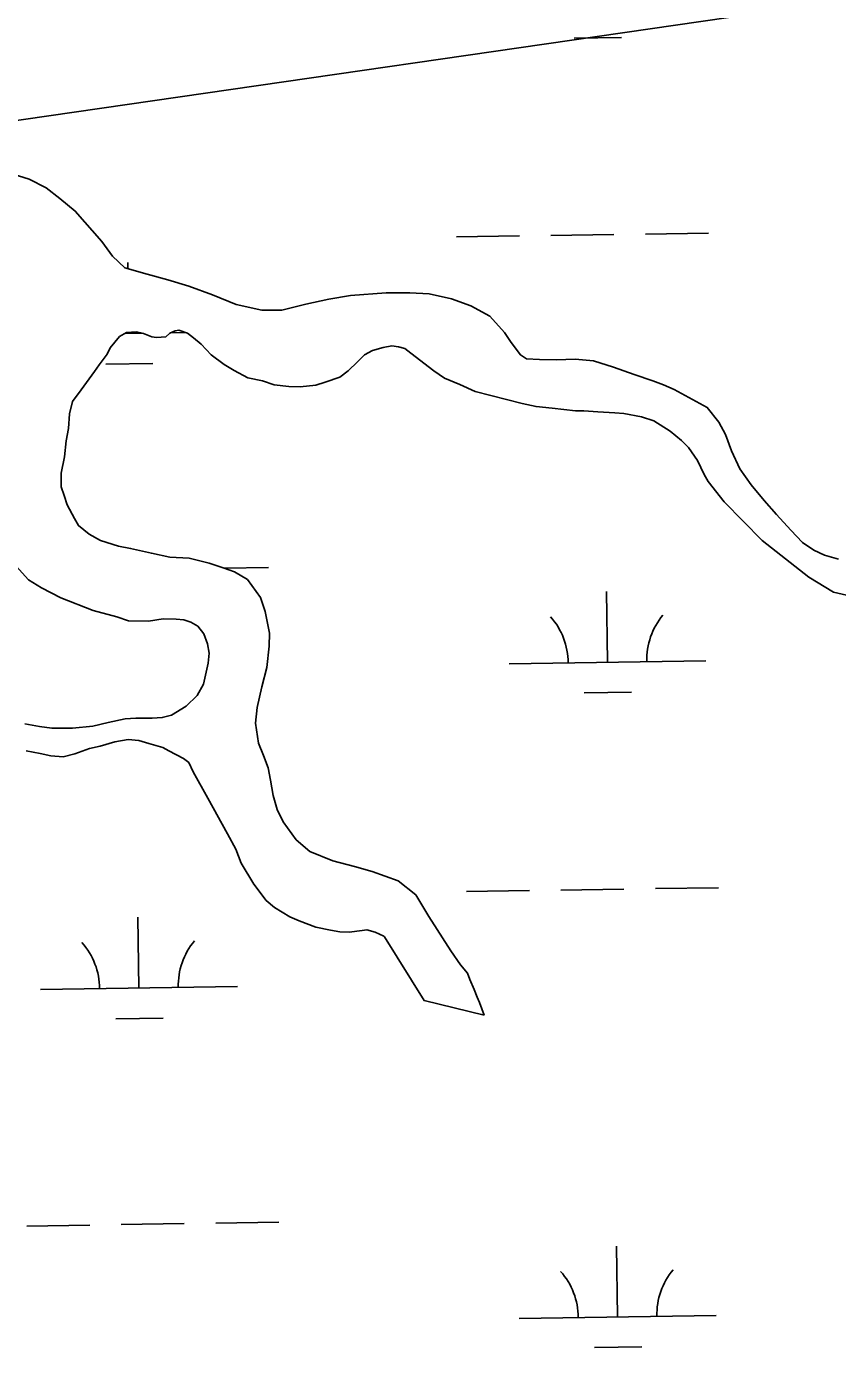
# Model space of a CAD drawing. Extents: x 3823584 to 3861785, y 301729 to 327625.
# Drawn here: x 3857816 to 3858228, y 324319 to 324990 of the extents above; entities that cross this region are included whole.
import ezdxf

# ---------------------------------------------------------------- set-up
doc = ezdxf.new("R2010")
doc.units = 0
for name, color, linetype in [('V-TOPO-SHOR', 7, 'Continuous'), ('V-UTIL-LINE', 7, 'Continuous'), ('V-WETL-SWMP', 7, 'Continuous')]:
    doc.layers.add(name, color=color, linetype=linetype)

msp = doc.modelspace()

# ---------------------------------------------------------------- linework, layer by layer
at = {"layer": 'V-TOPO-SHOR'}
for points in [[(3857808.89, 324914.65), (3857817.09, 324912.23), (3857825.67, 324907.84), (3857832.66, 324902.29), (3857840.43, 324895.95), (3857854, 324880.55), (3857859.41, 324873.06), (3857865.62, 324867.12), (3857876.94, 324863.88), (3857887.49, 324861.04), (3857898.03, 324857.81), (3857910.13, 324853.39), (3857922.22, 324848.57), (3857935.12, 324845.71), (3857945.3, 324845.61), (3857957.47, 324848.63), (3857969.24, 324851.26), (3857980.22, 324853.11), (3857998.25, 324854.51), (3858010.39, 324854.39), (3858020.18, 324853.91), (3858031.51, 324851.45), (3858041.27, 324847.84), (3858051.01, 324842.65), (3858058.37, 324834.36), (3858061.84, 324829.23), (3858066.48, 324822.92), (3858069.6, 324820.93), (3858076.25, 324820.48), (3858084.87, 324820.4), (3858094.27, 324820.7), (3858103.66, 324819.83), (3858113.81, 324816.6), (3858124.35, 324812.98), (3858133.72, 324809.76), (3858139.18, 324807.74), (3858144.64, 324805.34)], [(3858232.15, 324700.74), (3858225.51, 324702.36), (3858213.05, 324709.92), (3858189.34, 324728.55), (3858169.95, 324748.32), (3858161.82, 324758.58), (3858159.89, 324762.12), (3858156.44, 324769.2), (3858151.8, 324775.9), (3858148.31, 324779.46), (3858142.48, 324784.22), (3858134.31, 324789.38), (3858128.06, 324791.4), (3858119.07, 324793.05), (3858114.37, 324793.49), (3858105.76, 324793.96), (3858098.72, 324794.42), (3858094.41, 324794.46), (3858082.67, 324795.75), (3858074.46, 324796.61), (3858067.43, 324798.24), (3858051.41, 324802.31), (3858043.59, 324804.35), (3858035.8, 324807.94), (3858028, 324811.15), (3858022.55, 324814.73), (3858010.88, 324823.84), (3858007.77, 324826.22), (3858004.65, 324827.03), (3858001.13, 324827.46), (3857996.81, 324826.72), (3857991.31, 324825.2), (3857987.38, 324822.89), (3857983.82, 324819.4), (3857979.08, 324814.75), (3857974.74, 324811.65), (3857967.27, 324808.98), (3857962.56, 324807.46), (3857954.72, 324806.75), (3857948.85, 324806.81), (3857941.42, 324807.66), (3857935.56, 324809.68), (3857928.13, 324811.31), (3857921.12, 324814.9), (3857916.06, 324818.09), (3857909.45, 324822.85), (3857904.41, 324828.38), (3857900.52, 324831.55), (3857897.41, 324833.93), (3857893.12, 324835.53), (3857891.16, 324835.16), (3857888.41, 324834.01), (3857886.43, 324832.07), (3857881.73, 324831.73), (3857879.38, 324832.14), (3857875.09, 324833.75), (3857871.57, 324834.56), (3857866.48, 324834.22), (3857862.93, 324832.3), (3857858.18, 324826.47), (3857856.58, 324823.35), (3857852.62, 324817.9), (3857850.23, 324814.4), (3857843.49, 324805.07), (3857839.12, 324799.23), (3857837.5, 324792.98)], [(3858144.64, 324805.34), (3858161.39, 324796.18), (3858167.2, 324788.68), (3858170.66, 324782.38), (3858173.71, 324774.13), (3858177.94, 324765.08), (3858183.73, 324756.8), (3858190.31, 324748.91), (3858196.51, 324741.8), (3858203.88, 324733.9), (3858209.69, 324727.58), (3858215.53, 324723.61), (3858220.99, 324721.21), (3858228.02, 324719.18)], [(3857837.5, 324792.98), (3857837.04, 324785.55), (3857835.8, 324779.29), (3857834.94, 324771.08), (3857833.3, 324762.87), (3857833.23, 324755.82), (3857834.76, 324751.5), (3857836.28, 324746.79), (3857840.12, 324739.7), (3857842.05, 324736.16), (3857847.49, 324731.8), (3857853.33, 324728.61), (3857862.32, 324725.78), (3857868.57, 324724.55), (3857879.12, 324722.1), (3857888.5, 324720.05), (3857898.29, 324719.57), (3857908.45, 324717.12), (3857915.47, 324714.71), (3857921.33, 324712.69), (3857927.95, 324708.71), (3857934.52, 324699.64), (3857936.8, 324692.57), (3857939.04, 324681.59), (3857938.98, 324674.93), (3857937.7, 324663.98), (3857935.26, 324654.21), (3857932.81, 324643.66), (3857931.95, 324635.84), (3857933.42, 324625.64), (3857936.1, 324619.35), (3857938.4, 324613.06), (3857939.51, 324606.78), (3857941, 324598.94), (3857942.89, 324591.87), (3857945.97, 324585.58), (3857952.54, 324576.51), (3857959.53, 324570.57), (3857971.23, 324565.76), (3857982.17, 324562.91), (3857991.16, 324560.48), (3858004.42, 324555.65), (3858013.36, 324548.52), (3858019.92, 324537.49), (3858031.11, 324520.15), (3858036.13, 324513.06), (3858039.62, 324508.71), (3858040.76, 324505.57), (3858043.06, 324500.46), (3858044.59, 324496.53), (3858045.74, 324493.78), (3858048.03, 324487.49)], [(3857814.85, 324635.38), (3857822.29, 324634.13), (3857828.54, 324633.29), (3857839.12, 324633.19), (3857849.31, 324634.27), (3857857.16, 324636.15), (3857865.79, 324638.03), (3857871.28, 324638.37), (3857879.5, 324638.29), (3857884.59, 324638.64), (3857889.3, 324639.76), (3857896.79, 324644.39), (3857902.32, 324649.82), (3857905.51, 324655.67), (3857907.96, 324666.22), (3857908.4, 324671.3), (3857907.66, 324676.01), (3857905.75, 324681.12), (3857902.66, 324685.07), (3857899.15, 324687.06), (3857895.64, 324688.26), (3857891.73, 324688.69), (3857885.07, 324688.76), (3857877.62, 324687.65), (3857867.44, 324687.75), (3857861.58, 324689.76), (3857849.47, 324693.01), (3857833.09, 324699.43), (3857823.34, 324704.61), (3857816.73, 324708.59), (3857808.98, 324717.28)], [(3858048.03, 324487.49), (3858017.55, 324494.83), (3857997.5, 324527.13), (3857997.11, 324527.52), (3857992.82, 324529.52), (3857988.52, 324530.74), (3857986.17, 324530.37), (3857979.5, 324529.65), (3857974.81, 324529.69), (3857970.11, 324530.52), (3857962.69, 324532.16), (3857954.1, 324535.37), (3857949.42, 324537.37), (3857941.64, 324542.15), (3857937.37, 324545.71), (3857931.18, 324553.99), (3857924.62, 324564.63), (3857921.95, 324571.7), (3857917.71, 324579.58), (3857907.7, 324597.69), (3857900.39, 324611.07), (3857898.08, 324615.79), (3857895.36, 324617.78), (3857887.96, 324621.76), (3857884.84, 324623.36), (3857877.81, 324625.38), (3857872.74, 324627), (3857867.26, 324627.44), (3857860.59, 324626.33), (3857853.13, 324624.05), (3857847.63, 324622.93), (3857840.17, 324620.26), (3857834.28, 324618.75), (3857828.02, 324619.2), (3857822.55, 324620.42), (3857815.51, 324621.67)]]:
    msp.add_lwpolyline(points, dxfattribs=at)
at = {"layer": 'V-UTIL-LINE'}
msp.add_lwpolyline([(3852941.92, 325727.47), (3854368.83, 325074.06), (3855408.47, 324594.35), (3859407.65, 325173.29)], dxfattribs=at)
at = {"layer": 'V-WETL-SWMP'}
for p, q in [((3858093.83, 324983.78), (3858117.82, 324984.15)), ((3857817.09, 324912.23), (3857808.89, 324914.65)), ((3857825.67, 324907.84), (3857817.09, 324912.23)), ((3857832.66, 324902.29), (3857825.67, 324907.84)), ((3857840.43, 324895.95), (3857832.66, 324902.29)), ((3857853.99, 324880.55), (3857840.43, 324895.95)), ((3858081.96, 324883.58), (3858113.96, 324884.08)), ((3858129.96, 324884.32), (3858161.95, 324884.82)), ((3857859.41, 324873.06), (3857853.99, 324880.55)), ((3858033.97, 324882.84), (3858065.96, 324883.34)), ((3857865.62, 324867.12), (3857859.41, 324873.06)), ((3857876.94, 324863.88), (3857865.62, 324867.12)), ((3857867.13, 324866.69), (3857867.08, 324869.84)), ((3857887.49, 324861.04), (3857876.94, 324863.88)), ((3857898.03, 324857.81), (3857887.49, 324861.04)), ((3857910.13, 324853.39), (3857898.03, 324857.81)), ((3857922.22, 324848.57), (3857910.13, 324853.39)), ((3857969.24, 324851.26), (3857957.47, 324848.63)), ((3857980.22, 324853.11), (3857969.24, 324851.26)), ((3857998.25, 324854.51), (3857980.22, 324853.11)), ((3858010.39, 324854.39), (3857998.25, 324854.51)), ((3858020.18, 324853.91), (3858010.39, 324854.39)), ((3858031.51, 324851.45), (3858020.18, 324853.91)), ((3858041.27, 324847.84), (3858031.51, 324851.45)), ((3857935.12, 324845.71), (3857922.22, 324848.57)), ((3857945.3, 324845.61), (3857935.12, 324845.71)), ((3857957.47, 324848.63), (3857945.3, 324845.61)), ((3858051.01, 324842.65), (3858041.27, 324847.84)), ((3858058.37, 324834.36), (3858051.01, 324842.65)), ((3857858.18, 324826.47), (3857862.94, 324832.3)), ((3857862.94, 324832.3), (3857866.48, 324834.22)), ((3857865.73, 324833.81), (3857874.23, 324833.95)), ((3857866.48, 324834.22), (3857871.57, 324834.56)), ((3857867.64, 324833.84), (3857867.63, 324834.3)), ((3857871.57, 324834.56), (3857875.09, 324833.75)), ((3857875.09, 324833.75), (3857879.38, 324832.14)), ((3857879.38, 324832.14), (3857881.73, 324831.73)), ((3857881.73, 324831.73), (3857886.43, 324832.07)), ((3857886.43, 324832.07), (3857888.41, 324834.01)), ((3857888.41, 324834.01), (3857891.16, 324835.16)), ((3857888.78, 324834.17), (3857896.45, 324834.29)), ((3857891.16, 324835.16), (3857893.12, 324835.53)), ((3857893.12, 324835.53), (3857897.41, 324833.93)), ((3857897.41, 324833.93), (3857900.52, 324831.55)), ((3857900.52, 324831.55), (3857904.41, 324828.38)), ((3858061.85, 324829.23), (3858058.37, 324834.36)), ((3857856.58, 324823.35), (3857858.18, 324826.47)), ((3857904.41, 324828.38), (3857909.45, 324822.85)), ((3857987.38, 324822.89), (3857991.32, 324825.2)), ((3857991.32, 324825.2), (3857996.81, 324826.72)), ((3857996.81, 324826.72), (3858001.13, 324827.46)), ((3858001.13, 324827.46), (3858004.65, 324827.04)), ((3858004.65, 324827.04), (3858007.77, 324826.22)), ((3858007.77, 324826.22), (3858010.88, 324823.84)), ((3858010.88, 324823.84), (3858022.55, 324814.73)), ((3858066.48, 324822.92), (3858061.85, 324829.23)), ((3857850.23, 324814.4), (3857852.62, 324817.9)), ((3857852.62, 324817.9), (3857856.58, 324823.35)), ((3857855.88, 324818.23), (3857879.87, 324818.6)), ((3857909.45, 324822.85), (3857916.06, 324818.09)), ((3857916.06, 324818.09), (3857921.12, 324814.9)), ((3857979.08, 324814.75), (3857983.82, 324819.4)), ((3857983.82, 324819.4), (3857987.38, 324822.89)), ((3858069.6, 324820.94), (3858066.48, 324822.92)), ((3858076.25, 324820.48), (3858069.6, 324820.94)), ((3858084.87, 324820.4), (3858076.25, 324820.48)), ((3858094.27, 324820.7), (3858084.87, 324820.4)), ((3858103.66, 324819.83), (3858094.27, 324820.7)), ((3858113.81, 324816.6), (3858103.66, 324819.83)), ((3857843.49, 324805.07), (3857850.23, 324814.4)), ((3857921.12, 324814.9), (3857928.14, 324811.31)), ((3857928.14, 324811.31), (3857935.56, 324809.68)), ((3857967.27, 324808.98), (3857974.74, 324811.65)), ((3857974.74, 324811.65), (3857979.08, 324814.75)), ((3858022.55, 324814.73), (3858027.99, 324811.15)), ((3858027.99, 324811.15), (3858035.8, 324807.94)), ((3858124.35, 324812.98), (3858113.81, 324816.6)), ((3858133.72, 324809.76), (3858124.35, 324812.98)), ((3857839.12, 324799.23), (3857843.49, 324805.07)), ((3857935.56, 324809.68), (3857941.42, 324807.66)), ((3857941.42, 324807.66), (3857948.85, 324806.81)), ((3857948.85, 324806.81), (3857954.72, 324806.75)), ((3857954.72, 324806.75), (3857962.56, 324807.46)), ((3857962.56, 324807.46), (3857967.27, 324808.98)), ((3858035.8, 324807.94), (3858043.59, 324804.34)), ((3858043.59, 324804.34), (3858051.41, 324802.31)), ((3858139.18, 324807.74), (3858133.72, 324809.76)), ((3858144.64, 324805.34), (3858139.18, 324807.74)), ((3858161.39, 324796.18), (3858144.64, 324805.34)), ((3857837.5, 324792.98), (3857839.12, 324799.23)), ((3858051.41, 324802.31), (3858067.43, 324798.24)), ((3858067.43, 324798.24), (3858074.46, 324796.61)), ((3857837.04, 324785.55), (3857837.5, 324792.98)), ((3858074.46, 324796.61), (3858082.67, 324795.75)), ((3858082.67, 324795.75), (3858094.41, 324794.46)), ((3858094.41, 324794.46), (3858098.72, 324794.42)), ((3858098.72, 324794.42), (3858105.76, 324793.96)), ((3858105.76, 324793.96), (3858114.37, 324793.49)), ((3858114.37, 324793.49), (3858119.07, 324793.05)), ((3858119.07, 324793.05), (3858128.06, 324791.4)), ((3858128.06, 324791.4), (3858134.31, 324789.39)), ((3858167.2, 324788.68), (3858161.39, 324796.18)), ((3857835.8, 324779.29), (3857837.04, 324785.55)), ((3858134.31, 324789.39), (3858142.48, 324784.22)), ((3858142.48, 324784.22), (3858148.31, 324779.46)), ((3858170.66, 324782.38), (3858167.2, 324788.68)), ((3857834.94, 324771.08), (3857835.8, 324779.29)), ((3858148.31, 324779.46), (3858151.8, 324775.9)), ((3858173.71, 324774.13), (3858170.66, 324782.38)), ((3857833.3, 324762.87), (3857834.94, 324771.08)), ((3858151.8, 324775.9), (3858156.44, 324769.2)), ((3858177.94, 324765.08), (3858173.71, 324774.13)), ((3858156.44, 324769.2), (3858159.89, 324762.12)), ((3858183.73, 324756.8), (3858177.94, 324765.08)), ((3857833.23, 324755.82), (3857833.3, 324762.87)), ((3858159.89, 324762.12), (3858161.82, 324758.58)), ((3858161.82, 324758.58), (3858169.95, 324748.32)), ((3858190.31, 324748.91), (3858183.73, 324756.8)), ((3857834.75, 324751.5), (3857833.23, 324755.82)), ((3857836.28, 324746.79), (3857834.75, 324751.5)), ((3857840.13, 324739.7), (3857836.28, 324746.79)), ((3858169.95, 324748.32), (3858189.34, 324728.55)), ((3858196.51, 324741.8), (3858190.31, 324748.91)), ((3857842.05, 324736.16), (3857840.13, 324739.7)), ((3858203.88, 324733.9), (3858196.51, 324741.8)), ((3857847.49, 324731.8), (3857842.05, 324736.16)), ((3857853.34, 324728.61), (3857847.49, 324731.8)), ((3858209.69, 324727.58), (3858203.88, 324733.9)), ((3857862.32, 324725.78), (3857853.34, 324728.61)), ((3857868.57, 324724.55), (3857862.32, 324725.78)), ((3857879.12, 324722.1), (3857868.57, 324724.55)), ((3858189.34, 324728.55), (3858213.05, 324709.92)), ((3858215.53, 324723.61), (3858209.69, 324727.58)), ((3858220.99, 324721.21), (3858215.53, 324723.61)), ((3857808.98, 324717.28), (3857816.73, 324708.59)), ((3857888.5, 324720.05), (3857879.12, 324722.1)), ((3857898.29, 324719.57), (3857888.5, 324720.05)), ((3857908.44, 324717.12), (3857898.29, 324719.57)), ((3857915.47, 324714.71), (3857908.44, 324717.12)), ((3858228.02, 324719.18), (3858220.99, 324721.21)), ((3857921.33, 324712.69), (3857915.47, 324714.71)), ((3857916.05, 324714.5), (3857938.64, 324714.85)), ((3857927.95, 324708.71), (3857921.33, 324712.69)), ((3858213.05, 324709.92), (3858225.51, 324702.36)), ((3857816.73, 324708.59), (3857823.35, 324704.61)), ((3857823.35, 324704.61), (3857833.09, 324699.43)), ((3857934.52, 324699.64), (3857927.95, 324708.71)), ((3858110.72, 324666.76), (3858110.16, 324702.75)), ((3857833.09, 324699.43), (3857849.47, 324693.01)), ((3857936.8, 324692.57), (3857934.52, 324699.64)), ((3858225.51, 324702.36), (3858232.15, 324700.74)), ((3857849.47, 324693.01), (3857861.58, 324689.76)), ((3857861.58, 324689.76), (3857867.44, 324687.75)), ((3857939.04, 324681.59), (3857936.8, 324692.57)), ((3857867.44, 324687.75), (3857877.62, 324687.65)), ((3857877.62, 324687.65), (3857885.07, 324688.76)), ((3857885.07, 324688.76), (3857891.73, 324688.69)), ((3857891.73, 324688.69), (3857895.64, 324688.26)), ((3857895.64, 324688.26), (3857899.15, 324687.06)), ((3857899.15, 324687.06), (3857902.66, 324685.06)), ((3857902.66, 324685.06), (3857905.75, 324681.12)), ((3857905.75, 324681.12), (3857907.66, 324676.01)), ((3857907.66, 324676.01), (3857908.4, 324671.3)), ((3857938.98, 324674.93), (3857939.04, 324681.59)), ((3857908.4, 324671.3), (3857907.96, 324666.22)), ((3857937.7, 324663.98), (3857938.98, 324674.93)), ((3857907.96, 324666.22), (3857905.51, 324655.67)), ((3857935.26, 324654.21), (3857937.7, 324663.98)), ((3858060.72, 324665.99), (3858160.71, 324667.53)), ((3857902.32, 324649.82), (3857896.79, 324644.39)), ((3857905.51, 324655.67), (3857902.32, 324649.82)), ((3857932.81, 324643.66), (3857935.26, 324654.21)), ((3858098.95, 324651.14), (3858122.95, 324651.51)), ((3857896.79, 324644.39), (3857889.3, 324639.76)), ((3857931.95, 324635.84), (3857932.81, 324643.66)), ((3857857.16, 324636.15), (3857849.31, 324634.27)), ((3857865.79, 324638.03), (3857857.16, 324636.15)), ((3857871.28, 324638.37), (3857865.79, 324638.03)), ((3857879.5, 324638.29), (3857871.28, 324638.37)), ((3857884.59, 324638.63), (3857879.5, 324638.29)), ((3857889.3, 324639.76), (3857884.59, 324638.63)), ((3857933.42, 324625.64), (3857931.95, 324635.84)), ((3857822.29, 324634.13), (3857814.86, 324635.38)), ((3857828.54, 324633.29), (3857822.29, 324634.13)), ((3857839.12, 324633.19), (3857828.54, 324633.29)), ((3857849.31, 324634.27), (3857839.12, 324633.19)), ((3857840.17, 324620.26), (3857847.63, 324622.93)), ((3857847.63, 324622.93), (3857853.13, 324624.05)), ((3857853.13, 324624.05), (3857860.59, 324626.33)), ((3857860.59, 324626.33), (3857867.26, 324627.44)), ((3857867.26, 324627.44), (3857872.73, 324627)), ((3857872.73, 324627), (3857877.81, 324625.38)), ((3857877.81, 324625.38), (3857884.84, 324623.36)), ((3857884.84, 324623.36), (3857887.96, 324621.76)), ((3857936.1, 324619.35), (3857933.42, 324625.64)), ((3857815.51, 324621.67), (3857822.55, 324620.42)), ((3857822.55, 324620.42), (3857828.02, 324619.2)), ((3857828.02, 324619.2), (3857834.28, 324618.75)), ((3857834.28, 324618.75), (3857840.17, 324620.26)), ((3857887.96, 324621.76), (3857895.36, 324617.78)), ((3857895.36, 324617.78), (3857898.08, 324615.79)), ((3857898.08, 324615.79), (3857900.39, 324611.07)), ((3857938.39, 324613.06), (3857936.1, 324619.35)), ((3857900.39, 324611.07), (3857907.7, 324597.69)), ((3857939.51, 324606.78), (3857938.39, 324613.06)), ((3857941, 324598.94), (3857939.51, 324606.78)), ((3857907.7, 324597.69), (3857917.71, 324579.58)), ((3857942.89, 324591.87), (3857941, 324598.94)), ((3857945.97, 324585.58), (3857942.89, 324591.87)), ((3857952.54, 324576.51), (3857945.97, 324585.58)), ((3857917.71, 324579.58), (3857921.95, 324571.71)), ((3857959.53, 324570.57), (3857952.54, 324576.51)), ((3857921.95, 324571.71), (3857924.62, 324564.63)), ((3857971.23, 324565.76), (3857959.53, 324570.57)), ((3857924.62, 324564.63), (3857931.18, 324553.99)), ((3857982.17, 324562.91), (3857971.23, 324565.76)), ((3857991.16, 324560.48), (3857982.17, 324562.91)), ((3858004.42, 324555.65), (3857991.16, 324560.48)), ((3858013.36, 324548.52), (3858004.42, 324555.65)), ((3857931.18, 324553.99), (3857937.36, 324545.71)), ((3858019.92, 324537.49), (3858013.36, 324548.52)), ((3858039.1, 324550.21), (3858071.09, 324550.7)), ((3858087.09, 324550.95), (3858119.09, 324551.44)), ((3858135.08, 324551.69), (3858167.08, 324552.18)), ((3857937.36, 324545.71), (3857941.64, 324542.15)), ((3857941.64, 324542.15), (3857949.42, 324537.37)), ((3857872.77, 324501.21), (3857872.21, 324537.2)), ((3857949.42, 324537.37), (3857954.1, 324535.37)), ((3857954.1, 324535.37), (3857962.69, 324532.16)), ((3858031.11, 324520.15), (3858019.92, 324537.49)), ((3857962.69, 324532.16), (3857970.12, 324530.52)), ((3857970.12, 324530.52), (3857974.81, 324529.69)), ((3857974.81, 324529.69), (3857979.5, 324529.65)), ((3857979.5, 324529.65), (3857986.17, 324530.37)), ((3857986.17, 324530.37), (3857988.52, 324530.74)), ((3857988.52, 324530.74), (3857992.82, 324529.52)), ((3857992.82, 324529.52), (3857997.11, 324527.52)), ((3857997.11, 324527.52), (3857997.5, 324527.13)), ((3857997.5, 324527.13), (3858017.55, 324494.83)), ((3858036.13, 324513.05), (3858031.11, 324520.15)), ((3858039.62, 324508.71), (3858036.13, 324513.05)), ((3858040.76, 324505.57), (3858039.62, 324508.71)), ((3857822.77, 324500.44), (3857922.76, 324501.98)), ((3858043.06, 324500.46), (3858040.76, 324505.57)), ((3858017.55, 324494.83), (3858048.03, 324487.49)), ((3858044.59, 324496.53), (3858043.06, 324500.46)), ((3858045.74, 324493.78), (3858044.59, 324496.53)), ((3858048.03, 324487.49), (3858045.74, 324493.78)), ((3857861.01, 324485.59), (3857885, 324485.96)), ((3857815.78, 324380.24), (3857847.78, 324380.74)), ((3857863.78, 324380.98), (3857895.77, 324381.48)), ((3857911.77, 324381.72), (3857943.77, 324382.22)), ((3858115.84, 324334.12), (3858115.29, 324370.12)), ((3858065.85, 324333.35), (3858165.84, 324334.89)), ((3858104.08, 324318.51), (3858128.08, 324318.88))]:
    msp.add_line(p, q, dxfattribs=at)
for centre, start, end in [((3858055.47, 324666.38), 0.11154, 41.6552), ((3858165.94, 324668.08), 140.11153, 181.65519), ((3857817.52, 324500.83), 0.11154, 41.6552), ((3857928, 324502.53), 140.11153, 181.65519), ((3858060.6, 324333.75), 0.11154, 41.6552), ((3858171.07, 324335.45), 140.11153, 181.65519)]:
    msp.add_arc(centre, 35.25, start, end, dxfattribs=at)

doc.saveas('drawing.dxf')
